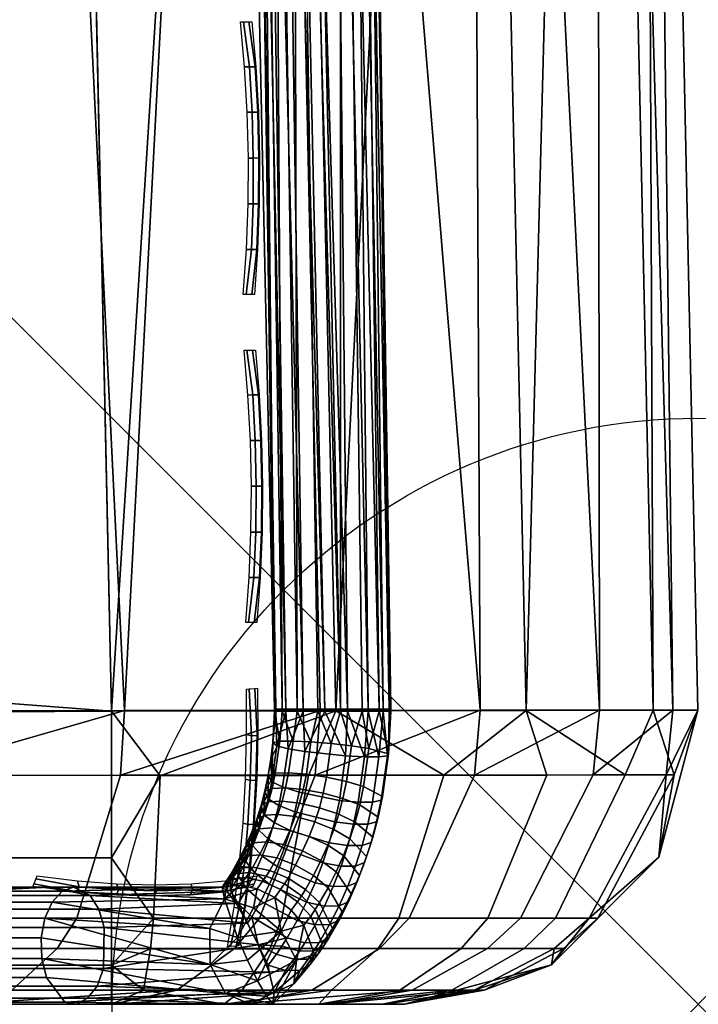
# Model space of a CAD drawing. Header units: inches. Extents: x 0 to 63.6, y -63.6 to 0.
# Tile 412 of 475: x 63.061 to 63.64, y -63.64 to -62.8. Entities that reach past the tile are written whole.
import ezdxf

# ---------------------------------------------------------------- set-up
doc = ezdxf.new("R2010")
doc.units = ezdxf.units.IN
doc.header["$LTSCALE"] = 0.03937
doc.header["$MEASUREMENT"] = 0
doc.header["$PDMODE"] = 35
doc.header["$PDSIZE"] = 1
for name, color, linetype in [('A-FURN-3-NODE', 7, 'Continuous'), ('A-FURN-3-ST', 151, 'Continuous'), ('A-FURN-3-ST-SEAM', 250, 'Continuous'), ('A-FURN-3-STITCH', 15, 'Continuous')]:
    doc.layers.add(name, color=color, linetype=linetype)

msp = doc.modelspace()

# ---------------------------------------------------------------- linework, layer by layer
at = {"layer": 'A-FURN-3-NODE'}
msp.add_point((63.63961, -63.63961), dxfattribs=at)

# ---------------------------------------------------------------- meshes
at = {"layer": 'A-FURN-3-ST'}
mesh = msp.add_polyface(dxfattribs=at)
corners = [(62.75371, -63.38942, 17.97884), (62.53911, -63.38961, 18), (62.75251, -63.44456, 17.97283), (62.53911, -63.51461, 17.96651), (62.73944, -63.56632, 17.9071), (62.53911, -63.60612, 17.875), (62.73351, -63.59219, 17.87731), (62.71996, -63.62746, 17.80916), (62.89385, -63.62744, 17.75641), (62.92045, -63.59214, 17.82063), (63.0541, -63.62743, 17.67071), (63.09273, -63.5921, 17.72852), (63.19466, -63.62742, 17.55554), (63.24385, -63.59207, 17.60473), (63.14016, -63.63961, 17.50104), (63.0113, -63.63961, 17.60665), (62.86438, -63.63961, 17.68526), (62.70494, -63.63961, 17.73365), (62.53911, -63.63961, 17.75), (63.14681, -63.44426, 17.80945), (63.15018, -63.38906, 17.81449), (62.95771, -63.44441, 17.91058), (62.96004, -63.38923, 17.91621), (62.93207, -63.56625, 17.84869), (63.10961, -63.56619, 17.75378), (63.13912, -63.60612, 5.125), (63.16649, -63.62746, 5.17418), (63.13912, -63.63961, 5.25), (63.17485, -63.56636, 5.0747), (63.13912, -63.51461, 5.03349), (63.18046, -63.44465, 5.00789), (63.13912, -63.38961, 5), (63.38912, -63.63961, 16.9), (63.37277, -63.63961, 17.06582), (63.32437, -63.63961, 17.22525), (63.24576, -63.63961, 17.37216), (63.26788, -56.77117, 5.5), (63.21359, -56.62535, 5.30866), (62.99122, -54.57838, 5.5), (62.92461, -54.38487, 5.30866), (63.10584, -56.63709, 5.14645), (62.81735, -54.40044, 5.14645), (62.4675, -54.45149, 5), (62.65684, -54.42385, 5.03806), (62.75439, -56.67566, 5), (62.94459, -56.65477, 5.03806), (62.96212, -58.90862, 5), (63.15294, -58.8945, 5.03806), (63.09041, -61.14754, 5), (63.31471, -58.88258, 5.14645), (63.26788, -56.77117, 16.9), (62.99122, -54.57838, 16.9), (62.63859, -52.39651, 5.5), (62.49079, -61.16896, 18), (62.77529, -61.15825, 17.96252), (62.64758, -58.93059, 17.96252), (63.0404, -61.1483, 17.85263), (62.91217, -58.91121, 17.85263), (63.26806, -61.13985, 17.67782), (63.13939, -58.89465, 17.67782), (63.31374, -58.88207, 17.45), (63.10486, -56.63665, 17.45), (62.93106, -56.65544, 17.67782), (62.70458, -56.68009, 17.85263), (62.44084, -56.70887, 17.96252), (63.21413, -56.62501, 17.1847), (62.92515, -54.38453, 17.1847), (62.81636, -54.40006, 17.45), (62.64334, -54.42504, 17.67782), (62.41788, -54.45774, 17.85263)]
mesh.append_faces([[corners[k] for k in face] for face in [(0, 1, 2), (2, 1, 3), (2, 3, 4), (4, 5, 6), (6, 5, 7), (6, 7, 8, 9), (9, 8, 10, 11), (11, 10, 12, 13), (14, 12, 15), (15, 12, 10), (15, 10, 16), (16, 10, 8), (16, 8, 17), (17, 8, 7), (17, 7, 18), (19, 20, 21), (21, 20, 22), (21, 22, 2), (2, 22, 0), (21, 2, 4, 23), (23, 4, 6, 9), (23, 9, 11, 24), (21, 23, 24, 19), (25, 26, 27), (28, 25, 29), (30, 29, 31), (18, 32, 33), (18, 33, 34), (34, 35, 18), (18, 35, 14), (18, 14, 15), (15, 16, 18), (18, 16, 17), (36, 37, 38), (38, 37, 39), (37, 40, 41, 39), (42, 43, 44), (44, 43, 45), (44, 45, 46), (46, 45, 47), (46, 47, 48), (49, 47, 45, 40), (40, 45, 43, 41), (50, 38, 51), (51, 38, 52), (53, 0, 54), (53, 54, 55), (55, 54, 56, 57), (57, 56, 58, 59), (0, 22, 54), (54, 22, 56), (22, 20, 56), (56, 20, 58), (60, 61, 62, 59), (59, 62, 63, 57), (57, 63, 64, 55), (50, 51, 65), (65, 51, 66), (65, 66, 67, 61), (61, 67, 68, 62), (62, 68, 69, 63)]])
mesh = msp.add_polyface(dxfattribs=at)
corners = [(41.08885, -63.63961, 17.75), (62.53911, -63.63961, 17.75), (41.08885, -63.60612, 17.875), (62.53911, -63.60612, 17.875), (41.08885, -63.51461, 17.96651), (62.53911, -63.51461, 17.96651), (41.08885, -63.38961, 18), (62.53911, -63.38961, 18), (62.73944, -63.56632, 17.9071), (62.71996, -63.62746, 17.80916), (40.89449, -63.59236, 17.8771), (40.90803, -63.6275, 17.80904), (40.92302, -63.63961, 17.73367), (40.76357, -63.63961, 17.68528), (40.88855, -63.56649, 17.90694), (40.87546, -63.44505, 17.97274), (40.87425, -63.38991, 17.97886), (40.48884, -63.38961, 5), (63.13912, -63.38961, 5), (40.48884, -63.51461, 5.03349), (63.13912, -63.51461, 5.03349), (40.48884, -63.60612, 5.125), (63.13912, -63.60612, 5.125), (40.48884, -63.63961, 5.25), (63.13912, -63.63961, 5.25), (40.75517, -61.6255, 17.96252), (41.03953, -61.61145, 18), (40.62981, -59.86344, 17.96252), (40.91329, -59.83709, 18), (62.49079, -61.16896, 18), (62.36364, -58.95142, 18), (40.71037, -58.06986, 18), (62.15783, -56.7398, 18), (40.43115, -56.31306, 18), (40.07616, -54.57, 18), (61.87361, -54.53688, 18), (39.64605, -52.84394, 18), (63.38912, -63.63961, 16.9), (40.61662, -63.63961, 17.60673), (40.23883, -63.63961, 16.9), (40.23883, -63.63961, 5.5), (63.38912, -63.63961, 5.5), (62.75371, -63.38942, 17.97884), (62.64758, -58.93059, 17.96252), (62.44084, -56.70887, 17.96252), (62.15534, -54.4959, 17.96252), (62.70458, -56.68009, 17.85263), (62.41788, -54.45774, 17.85263), (40.44009, -61.63762, 5), (63.09041, -61.14754, 5), (40.31556, -59.88938, 5), (62.96212, -58.90862, 5), (40.11549, -58.14817, 5), (62.75439, -56.67566, 5), (39.84026, -56.41725, 5), (39.49037, -54.69987, 5), (62.4675, -54.45149, 5), (39.06649, -52.99923, 5)]
mesh.append_faces([[corners[k] for k in face] for face in [(0, 1, 2), (2, 1, 3), (2, 3, 4), (4, 3, 5), (4, 5, 6), (6, 5, 7), (8, 5, 3), (1, 9, 3), (10, 11, 2), (2, 11, 0), (0, 11, 12), (12, 11, 13), (10, 2, 14), (14, 2, 4), (14, 4, 15), (15, 4, 6), (15, 6, 16), (17, 18, 19), (19, 18, 20), (19, 20, 21), (21, 20, 22), (21, 22, 23), (23, 22, 24), (25, 16, 26), (26, 16, 6), (27, 26, 28), (6, 7, 26), (26, 7, 29), (26, 29, 28), (28, 29, 30), (28, 30, 31), (31, 30, 32), (31, 32, 33), (33, 32, 34), (34, 32, 35), (34, 35, 36), (0, 37, 1), (12, 13, 0), (0, 13, 38), (0, 39, 37), (39, 40, 37), (37, 40, 41), (41, 40, 23), (41, 23, 24), (7, 42, 29), (43, 44, 30), (30, 44, 32), (32, 44, 45), (32, 45, 35), (46, 47, 45, 44), (30, 29, 43), (17, 48, 18), (18, 48, 49), (49, 48, 50), (49, 50, 51), (51, 50, 52), (51, 52, 53), (53, 52, 54), (53, 54, 55), (53, 55, 56), (56, 55, 57)]])
mesh = msp.add_polyface(dxfattribs=at)
corners = [(63.6121, -63.44392, 17.11342), (63.60595, -63.51404, 16.9), (63.63912, -63.38862, 16.9), (63.61796, -63.38864, 17.11459), (63.54979, -63.44396, 17.31861), (63.55532, -63.3887, 17.32091), (63.4486, -63.44404, 17.5077), (63.4536, -63.38879, 17.51104), (63.31267, -63.44414, 17.67355), (63.31694, -63.38891, 17.67781), (63.14681, -63.44426, 17.80945), (63.15018, -63.38906, 17.81449), (63.48798, -63.56606, 17.29301), (63.54649, -63.56604, 17.10037), (63.60595, -63.51404, 5.5), (63.63912, -63.38862, 5.5), (63.60103, -63.3887, 5.30867), (63.61897, -63.44392, 5.3826), (63.18046, -63.44465, 5.00789), (63.13912, -63.38961, 5), (63.33042, -63.38923, 5.03812), (63.49266, -63.38891, 5.14644), (63.42244, -63.44425, 5.0955), (63.30725, -63.44444, 5.03564), (63.57726, -63.44399, 5.27195), (63.51053, -63.4441, 5.17434), (63.59202, -61.17895, 5.5), (63.55202, -61.13002, 5.30866), (63.46823, -58.97225, 5.5), (63.42281, -58.87468, 5.30866), (63.26788, -56.77117, 5.5), (63.21359, -56.62535, 5.30866), (63.44371, -61.13406, 5.14645), (63.31471, -58.88258, 5.14645), (63.10584, -56.63709, 5.14645), (63.09041, -61.14754, 5), (63.15294, -58.8945, 5.03806), (63.28161, -61.14023, 5.03806), (63.59202, -61.17895, 16.9), (63.46823, -58.97225, 16.9), (63.26788, -56.77117, 16.9), (62.99122, -54.57838, 5.5), (63.13939, -58.89465, 17.67782), (63.26806, -61.13985, 17.67782), (63.44276, -61.13349, 17.45), (63.31374, -58.88207, 17.45), (63.55259, -61.12969, 17.1847), (63.42336, -58.87435, 17.1847), (63.21413, -56.62501, 17.1847), (63.10486, -56.63665, 17.45)]
mesh.append_faces([[corners[k] for k in face] for face in [(0, 1, 2), (0, 2, 3), (0, 3, 4), (4, 3, 5), (4, 5, 6), (6, 5, 7), (6, 7, 8), (8, 7, 9), (8, 9, 10), (10, 9, 11), (4, 12, 13, 0), (1, 14, 2), (2, 14, 15), (16, 15, 17), (17, 15, 14), (18, 19, 20), (21, 22, 20), (20, 22, 23), (20, 23, 18), (16, 24, 21), (21, 24, 25), (21, 25, 22), (24, 16, 17), (15, 16, 26), (26, 16, 27), (26, 27, 28), (28, 27, 29), (28, 29, 30), (30, 29, 31), (16, 21, 27), (27, 21, 32), (27, 32, 33, 29), (29, 33, 34, 31), (35, 36, 37), (35, 37, 19), (19, 37, 20), (20, 37, 32), (20, 32, 21), (33, 32, 37, 36), (2, 15, 38), (38, 15, 26), (38, 26, 28), (38, 28, 39), (39, 28, 30), (39, 30, 40), (40, 30, 41), (42, 43, 44, 45), (45, 44, 46, 47), (47, 46, 39), (39, 46, 38), (38, 46, 3), (38, 3, 2), (11, 9, 43), (43, 9, 7), (43, 7, 44), (44, 7, 5), (44, 5, 46), (46, 5, 3), (39, 40, 47), (47, 40, 48), (47, 48, 49, 45)]])
mesh = msp.add_polyface(dxfattribs=at)
corners = [(63.24385, -63.59207, 17.60473), (63.19466, -63.62742, 17.55554), (63.30986, -63.62742, 17.41499), (63.3677, -63.59204, 17.45364), (63.39561, -63.62741, 17.25476), (63.4599, -63.59202, 17.28138), (63.44842, -63.62741, 17.08087), (63.51668, -63.59201, 17.09444), (63.5144, -63.60595, 16.9), (63.38912, -63.63961, 16.9), (63.37277, -63.63961, 17.06582), (63.32437, -63.63961, 17.22525), (63.24576, -63.63961, 17.37216), (63.14016, -63.63961, 17.50104), (63.54649, -63.56604, 17.10037), (63.60595, -63.51404, 16.9), (63.6121, -63.44392, 17.11342), (63.10961, -63.56619, 17.75378), (63.09273, -63.5921, 17.72852), (63.26534, -63.56614, 17.62621), (63.39296, -63.5661, 17.47052), (63.48798, -63.56606, 17.29301), (63.14681, -63.44426, 17.80945), (63.31267, -63.44414, 17.67355), (63.4486, -63.44404, 17.5077), (63.54979, -63.44396, 17.31861), (63.38912, -63.63961, 5.5), (63.5144, -63.60595, 5.5), (63.60595, -63.51404, 5.5), (63.61897, -63.44392, 5.3826), (63.55399, -63.56605, 5.39849), (63.52448, -63.592, 5.40572), (63.45687, -63.62741, 5.42226), (63.42925, -63.62741, 5.34899), (63.49097, -63.59202, 5.31687), (63.38505, -63.62742, 5.28436), (63.43736, -63.59205, 5.2385), (63.32672, -63.62743, 5.23216), (63.36661, -63.59209, 5.17521), (63.25044, -63.62745, 5.19254), (63.27411, -63.59215, 5.12719), (63.16649, -63.62746, 5.17418), (63.17231, -63.59221, 5.10495), (63.13912, -63.60612, 5.125), (63.13912, -63.63961, 5.25), (63.23477, -63.63961, 5.26906), (63.37007, -63.63961, 5.40433), (63.31589, -63.63961, 5.32322), (63.17485, -63.56636, 5.0747), (63.13912, -63.51461, 5.03349), (63.18046, -63.44465, 5.00789), (63.30725, -63.44444, 5.03564), (63.28444, -63.56627, 5.09864), (63.42244, -63.44425, 5.0955), (63.51053, -63.4441, 5.17434), (63.4602, -63.56612, 5.21847), (63.38403, -63.56619, 5.15034), (63.57726, -63.44399, 5.27195), (63.51791, -63.56608, 5.30284)]
mesh.append_faces([[corners[k] for k in face] for face in [(0, 1, 2, 3), (3, 2, 4, 5), (5, 4, 6, 7), (7, 6, 8), (8, 6, 9), (9, 6, 10), (10, 6, 11), (11, 6, 4), (11, 4, 12), (12, 4, 2), (12, 2, 13), (13, 2, 1), (7, 8, 14), (14, 8, 15), (14, 15, 16), (17, 18, 0, 19), (19, 0, 3, 20), (20, 3, 5, 21), (21, 5, 7, 14), (22, 17, 19, 23), (23, 19, 20, 24), (24, 20, 21, 25), (9, 26, 8), (8, 26, 27), (8, 27, 15), (15, 27, 28), (29, 28, 30), (30, 28, 27), (30, 27, 31), (31, 27, 32), (31, 32, 33, 34), (34, 33, 35, 36), (36, 35, 37, 38), (38, 37, 39, 40), (40, 39, 41, 42), (42, 41, 43), (44, 41, 45), (45, 41, 39), (45, 39, 37), (27, 26, 32), (32, 26, 46), (32, 46, 33), (33, 46, 47), (33, 47, 35), (35, 47, 37), (47, 45, 37), (42, 43, 48), (48, 49, 50), (50, 51, 52, 48), (48, 52, 40, 42), (53, 54, 55, 56), (56, 55, 36, 38), (57, 29, 30, 58), (58, 30, 31, 34), (58, 34, 36, 55), (55, 54, 57, 58), (56, 38, 40, 52), (53, 56, 52, 51), (45, 47, 44), (44, 47, 46), (44, 46, 26)]])
at = {"layer": 'A-FURN-3-ST-SEAM'}
mesh = msp.add_polyface(dxfattribs=at)
corners = [(63.14345, -58.89394, 17.72713), (63.14402, -59.15577, 17.72077), (63.22889, -60.57745, 17.72077), (63.27212, -61.13926, 17.72713), (63.22932, -61.14079, 17.67058), (63.25825, -61.98892, 17.69016), (63.20572, -60.57848, 17.69016), (63.10074, -58.897, 17.67058), (63.12088, -59.15733, 17.69016), (63.1294, -59.15675, 17.70778), (63.21425, -60.5781, 17.70778), (63.26679, -61.98873, 17.70778), (63.15679, -58.89299, 17.62803), (63.2818, -60.57508, 17.636), (63.28548, -61.13878, 17.62803), (63.27401, -60.57543, 17.72342), (63.20606, -59.1516, 17.71123), (63.18908, -59.15274, 17.72342), (63.29102, -60.57467, 17.71123), (63.19686, -59.15222, 17.636), (63.21226, -59.15118, 17.65241), (63.29722, -60.5744, 17.65241), (63.12616, -59.15697, 17.65223), (63.21101, -60.57824, 17.65223), (63.26354, -61.9888, 17.65223), (63.24137, -60.57689, 17.62922), (63.15649, -59.15493, 17.62922), (63.13905, -59.1561, 17.63772), (63.22391, -60.57767, 17.63772), (63.27646, -61.98852, 17.63772), (63.2469, -63.51772, 17.63953), (63.25384, -63.5131, 17.6239), (63.24075, -63.52855, 17.63341), (63.24791, -63.52356, 17.61801), (63.23763, -63.5335, 17.63032), (63.24493, -63.52831, 17.61504), (63.23453, -63.53806, 17.62724), (63.24197, -63.53267, 17.6121), (63.23337, -63.53968, 17.62609), (63.23721, -63.53907, 17.60737), (63.24733, -63.53041, 17.66284), (63.24056, -63.54226, 17.65611), (63.23755, -63.54298, 17.65045), (63.23371, -63.53961, 17.63028), (63.23363, -63.53961, 17.62946), (63.25368, -63.53158, 17.59877), (63.24895, -63.53793, 17.59407), (63.10663, -63.53961, 17.73029)]
mesh.append_faces([[corners[k] for k in face] for face in [(0, 1, 2), (0, 2, 3), (4, 5, 6), (4, 6, 7), (7, 6, 8), (9, 8, 6, 10), (10, 6, 5, 11), (1, 9, 10, 2), (12, 13, 14), (15, 0, 3), (16, 17, 15, 18), (19, 20, 21, 13), (7, 22, 23), (7, 23, 4), (4, 23, 24), (14, 25, 12), (12, 25, 26), (27, 26, 25, 28), (22, 27, 28, 23), (23, 28, 29, 24), (30, 31, 32), (32, 33, 34), (34, 33, 35), (34, 35, 36), (36, 35, 37), (36, 37, 38), (38, 37, 39), (40, 30, 41), (41, 30, 32), (41, 32, 42), (42, 32, 34), (42, 34, 43), (43, 34, 36), (43, 36, 44), (44, 36, 38), (37, 45, 46, 39), (38, 47, 44), (47, 43, 44)]])
mesh = msp.add_polyface(dxfattribs=at)
corners = [(63.27212, -61.13926, 17.72713), (63.22889, -60.57745, 17.72077), (63.28144, -61.98841, 17.72077), (63.32096, -63.38773, 17.72713), (63.30245, -63.38773, 17.72077), (63.26679, -61.98873, 17.70778), (63.2878, -63.38773, 17.70778), (63.25825, -61.98892, 17.69016), (63.27814, -63.38773, 17.67058), (63.22932, -61.14079, 17.67058), (63.21425, -60.5781, 17.70778), (63.28548, -61.13878, 17.62803), (63.2818, -60.57508, 17.636), (63.33439, -61.98723, 17.636), (63.33434, -63.38773, 17.62803), (63.35278, -63.38773, 17.63436), (63.36741, -63.38773, 17.64726), (63.34982, -61.98689, 17.65241), (63.37598, -63.38773, 17.66478), (63.35634, -61.98674, 17.6723), (63.3772, -63.38773, 17.68425), (63.35414, -61.98679, 17.69313), (63.37088, -63.38773, 17.7027), (63.34361, -61.98703, 17.71123), (63.35798, -63.38773, 17.71733), (63.32659, -61.9874, 17.72342), (63.34047, -63.38773, 17.72591), (63.27401, -60.57543, 17.72342), (63.29102, -60.57467, 17.71123), (63.21658, -59.15089, 17.69313), (63.20606, -59.1516, 17.71123), (63.30154, -60.57421, 17.69313), (63.21877, -59.15075, 17.6723), (63.30374, -60.57411, 17.6723), (63.21226, -59.15118, 17.65241), (63.29722, -60.5744, 17.65241), (63.26354, -61.9888, 17.65223), (63.28455, -63.38773, 17.65223), (63.27646, -61.98852, 17.63772), (63.29747, -63.38773, 17.63772), (63.29393, -61.98813, 17.62922), (63.31494, -63.38773, 17.62922), (63.24137, -60.57689, 17.62922), (63.22391, -60.57767, 17.63772)]
mesh.append_faces([[corners[k] for k in face] for face in [(0, 1, 2), (0, 2, 3), (4, 2, 5), (6, 5, 7), (8, 7, 9), (1, 10, 5, 2), (11, 12, 13), (11, 13, 14), (14, 13, 15), (15, 13, 16), (16, 13, 17), (16, 17, 18), (18, 17, 19), (18, 19, 20), (20, 19, 21), (20, 21, 22), (22, 21, 23), (22, 23, 24), (24, 23, 25), (24, 25, 26), (26, 25, 0), (26, 0, 3), (27, 0, 25), (28, 27, 25, 23), (29, 30, 28, 31), (31, 28, 23, 21), (32, 29, 31, 33), (33, 31, 21, 19), (34, 32, 33, 35), (35, 33, 19, 17), (12, 35, 17, 13), (9, 36, 8), (37, 36, 38), (39, 38, 40), (39, 40, 41), (41, 40, 14), (14, 40, 11), (11, 40, 42), (43, 42, 40, 38)]])
mesh = msp.add_polyface(dxfattribs=at)
corners = [(63.32096, -63.38773, 17.72713), (63.28144, -61.98841, 17.72077), (63.30245, -63.38773, 17.72077), (63.26679, -61.98873, 17.70778), (63.2878, -63.38773, 17.70778), (63.25825, -61.98892, 17.69016), (63.27926, -63.38773, 17.69016), (63.27814, -63.38773, 17.67058), (63.26354, -61.9888, 17.65223), (63.28455, -63.38773, 17.65223), (63.27646, -61.98852, 17.63772), (63.29747, -63.38773, 17.63772), (63.27816, -63.38961, 17.67058), (63.28458, -63.38961, 17.65221), (63.2975, -63.38961, 17.63771), (63.31494, -63.38773, 17.62922), (63.31497, -63.38961, 17.62922), (63.33434, -63.38773, 17.62803), (63.33435, -63.38961, 17.62803), (63.32098, -63.38961, 17.72713), (63.30245, -63.38961, 17.72076), (63.2878, -63.38961, 17.70776), (63.27926, -63.38961, 17.69013), (63.3528, -63.38961, 17.63436), (63.35278, -63.38773, 17.63436), (63.36741, -63.38773, 17.64726), (63.37598, -63.38773, 17.66478), (63.376, -63.38961, 17.6648), (63.36743, -63.38961, 17.64727), (63.3772, -63.38773, 17.68425), (63.37721, -63.38961, 17.68427), (63.37088, -63.38773, 17.7027), (63.37088, -63.38961, 17.70272), (63.35798, -63.38773, 17.71733), (63.35797, -63.38961, 17.71735), (63.34047, -63.38773, 17.72591), (63.34045, -63.38961, 17.72592)]
mesh.append_faces([[corners[k] for k in face] for face in [(0, 1, 2), (2, 3, 4), (4, 5, 6), (6, 5, 7), (7, 8, 9), (9, 10, 11), (12, 7, 13), (13, 7, 9), (13, 9, 11), (13, 11, 14), (14, 11, 15), (14, 15, 16), (16, 15, 17), (16, 17, 18), (0, 2, 19), (19, 2, 20), (20, 2, 4), (20, 4, 21), (21, 4, 6), (21, 6, 22), (22, 6, 7), (22, 7, 12), (18, 17, 23), (23, 17, 24), (23, 24, 25), (26, 27, 25), (25, 27, 28), (25, 28, 23), (26, 29, 27), (27, 29, 30), (30, 29, 31), (30, 31, 32), (32, 31, 33), (32, 33, 34), (34, 33, 35), (34, 35, 36), (36, 35, 0), (36, 0, 19)]])
mesh = msp.add_polyface(dxfattribs=at)
corners = [(63.2975, -63.38961, 17.63771), (63.29399, -63.41507, 17.63881), (63.28458, -63.38961, 17.65221), (63.28259, -63.41528, 17.65245), (63.27816, -63.38961, 17.67058), (63.2767, -63.41632, 17.66913), (63.27499, -63.43048, 17.66743), (63.27874, -63.44255, 17.64863), (63.27273, -63.44449, 17.66518), (63.26998, -63.45782, 17.66245), (63.2761, -63.45541, 17.64601), (63.26682, -63.46995, 17.65931), (63.27308, -63.46703, 17.64301), (63.26297, -63.48168, 17.65549), (63.2958, -63.4795, 17.61627), (63.28089, -63.47756, 17.6258), (63.28456, -63.46644, 17.62944), (63.29955, -63.46809, 17.61999), (63.28754, -63.45493, 17.63241), (63.30262, -63.45629, 17.62304), (63.29016, -63.44216, 17.63501), (63.3053, -63.44325, 17.6257), (63.3092, -63.41566, 17.62957), (63.304, -63.42395, 17.7204), (63.30245, -63.38961, 17.72076), (63.28963, -63.42156, 17.7102), (63.2878, -63.38961, 17.70776), (63.28002, -63.41918, 17.69531), (63.27926, -63.38961, 17.69013), (63.2757, -63.44981, 17.69102), (63.27265, -63.46441, 17.68799), (63.2691, -63.47796, 17.68447), (63.27785, -63.48463, 17.6985), (63.28173, -63.46991, 17.70235), (63.28502, -63.45423, 17.70562), (63.29556, -63.47542, 17.71202), (63.2991, -63.45868, 17.71553), (63.26939, -63.47825, 17.63934)]
mesh.append_faces([[corners[k] for k in face] for face in [(0, 1, 2), (2, 1, 3), (2, 3, 4), (4, 3, 5), (5, 3, 6), (6, 3, 7), (6, 7, 8), (8, 7, 9), (9, 7, 10), (9, 10, 11), (11, 10, 12), (11, 12, 13), (14, 15, 16, 17), (17, 16, 18, 19), (19, 18, 20, 21), (21, 20, 1, 22), (23, 24, 25), (25, 24, 26), (25, 26, 27), (27, 26, 28), (27, 28, 5), (5, 28, 4), (5, 6, 29), (29, 6, 8), (29, 8, 30), (30, 8, 9), (30, 9, 31), (31, 9, 11), (31, 32, 33, 30), (30, 33, 34, 29), (29, 34, 25, 27), (33, 35, 36, 34), (34, 36, 23, 25), (27, 5, 29), (7, 3, 1, 20), (7, 20, 18, 10), (10, 18, 16, 12), (12, 16, 15, 37)]])
mesh = msp.add_polyface(dxfattribs=at)
corners = [(63.30245, -63.38961, 17.72076), (63.304, -63.42395, 17.7204), (63.32098, -63.38961, 17.72713), (63.33878, -63.42768, 17.7239), (63.34045, -63.38961, 17.72592), (63.35487, -63.42852, 17.71638), (63.35797, -63.38961, 17.71735), (63.3672, -63.42847, 17.7035), (63.37088, -63.38961, 17.70272), (63.37444, -63.4276, 17.68721), (63.37721, -63.38961, 17.68427), (63.3754, -63.42598, 17.6695), (63.376, -63.38961, 17.6648), (63.36743, -63.38961, 17.64727), (63.3587, -63.4214, 17.63899), (63.3528, -63.38961, 17.63436), (63.34381, -63.41903, 17.62955), (63.33435, -63.38961, 17.62803), (63.32652, -63.41701, 17.62613), (63.31497, -63.38961, 17.62922), (63.3092, -63.41566, 17.62957), (63.2975, -63.38961, 17.63771), (63.29399, -63.41507, 17.63881), (63.29556, -63.47542, 17.71202), (63.32951, -63.48403, 17.71469), (63.33343, -63.46562, 17.71859), (63.2991, -63.45868, 17.71553), (63.34941, -63.46718, 17.71096), (63.36175, -63.4671, 17.69808), (63.3691, -63.46548, 17.6819), (63.37025, -63.46246, 17.66439), (63.36518, -63.48385, 17.67801), (63.36651, -63.48011, 17.66067), (63.35411, -63.45393, 17.63443), (63.35084, -63.46953, 17.63118), (63.33951, -63.44953, 17.62528), (63.33648, -63.46407, 17.62227), (63.34698, -63.48418, 17.62735), (63.33295, -63.47755, 17.61876), (63.3053, -63.44325, 17.6257), (63.32246, -63.44577, 17.6221), (63.31964, -63.45941, 17.61929), (63.31638, -63.47189, 17.61606), (63.30262, -63.45629, 17.62304), (63.29955, -63.46809, 17.61999)]
mesh.append_faces([[corners[k] for k in face] for face in [(0, 1, 2), (2, 1, 3), (2, 3, 4), (4, 3, 5), (4, 5, 6), (6, 5, 7), (6, 7, 8), (8, 7, 9), (8, 9, 10), (10, 9, 11), (10, 11, 12), (12, 11, 13), (13, 11, 14), (13, 14, 15), (15, 14, 16), (15, 16, 17), (17, 16, 18), (17, 18, 19), (19, 18, 20), (19, 20, 21), (21, 20, 22), (23, 24, 25, 26), (26, 25, 3, 1), (5, 3, 25, 27), (7, 5, 27, 28), (9, 7, 28, 29), (11, 9, 29, 30), (30, 29, 31, 32), (14, 11, 30, 33), (33, 30, 32, 34), (16, 14, 33, 35), (35, 33, 34, 36), (36, 34, 37, 38), (39, 20, 18, 40), (40, 18, 16, 35), (40, 35, 36, 41), (41, 36, 38, 42), (39, 40, 41, 43), (43, 41, 42, 44)]])
mesh = msp.add_polyface(dxfattribs=at)
corners = [(63.26297, -63.48168, 17.65549), (63.27308, -63.46703, 17.64301), (63.26939, -63.47825, 17.63934), (63.25822, -63.49384, 17.65078), (63.2648, -63.48998, 17.63479), (63.2528, -63.50601, 17.64539), (63.25955, -63.50175, 17.62957), (63.2469, -63.51772, 17.63953), (63.25384, -63.5131, 17.6239), (63.24075, -63.52855, 17.63341), (63.24791, -63.52356, 17.61801), (63.26318, -63.54112, 17.58386), (63.24895, -63.53793, 17.59407), (63.25368, -63.53158, 17.59877), (63.26801, -63.53462, 17.58866), (63.25661, -63.52726, 17.60168), (63.27102, -63.53019, 17.59165), (63.25957, -63.52255, 17.60462), (63.27405, -63.52537, 17.59466), (63.26545, -63.51217, 17.61046), (63.28007, -63.51478, 17.60064), (63.27112, -63.50089, 17.61609), (63.28584, -63.5033, 17.60637), (63.27634, -63.4892, 17.62128), (63.29116, -63.49138, 17.61165), (63.2691, -63.47796, 17.68447), (63.26682, -63.46995, 17.65931), (63.26482, -63.49108, 17.68021), (63.25964, -63.50445, 17.67507), (63.25376, -63.51768, 17.66922), (63.24733, -63.53041, 17.66284), (63.25454, -63.54097, 17.67534), (63.2614, -63.5274, 17.68216), (63.26767, -63.51327, 17.68839), (63.27321, -63.49891, 17.69389), (63.27785, -63.48463, 17.6985), (63.2665, -63.55157, 17.68315), (63.2738, -63.53715, 17.6904), (63.28046, -63.52213, 17.69701), (63.28635, -63.50677, 17.70287), (63.29136, -63.49133, 17.70784), (63.28651, -63.53695, 17.58639), (63.28332, -63.54164, 17.58322), (63.28971, -63.53187, 17.58957), (63.28089, -63.47756, 17.6258), (63.24493, -63.52831, 17.61504), (63.24197, -63.53267, 17.6121)]
mesh.append_faces([[corners[k] for k in face] for face in [(0, 1, 2), (0, 2, 3), (3, 2, 4), (3, 4, 5), (5, 4, 6), (5, 6, 7), (7, 6, 8), (9, 8, 10), (11, 12, 13, 14), (14, 13, 15, 16), (16, 15, 17, 18), (18, 17, 19, 20), (20, 19, 21, 22), (22, 21, 23, 24), (25, 26, 27), (27, 26, 0), (27, 0, 28), (28, 0, 3), (28, 3, 29), (29, 3, 5), (29, 5, 30), (30, 5, 7), (30, 31, 32, 29), (29, 32, 33, 28), (28, 33, 34, 27), (27, 34, 35, 25), (31, 36, 37, 32), (32, 37, 38, 33), (33, 38, 39, 34), (34, 39, 40, 35), (41, 42, 14, 16), (18, 43, 41, 16), (2, 44, 23, 4), (4, 23, 21, 6), (6, 21, 19, 8), (8, 19, 17, 10), (10, 17, 15, 45), (45, 15, 13, 46)]])
mesh = msp.add_polyface(dxfattribs=at)
corners = [(63.29116, -63.49138, 17.61165), (63.27634, -63.4892, 17.62128), (63.28089, -63.47756, 17.6258), (63.2958, -63.4795, 17.61627), (63.27785, -63.48463, 17.6985), (63.29136, -63.49133, 17.70784), (63.29556, -63.47542, 17.71202), (63.28173, -63.46991, 17.70235), (63.2738, -63.53715, 17.6904), (63.3055, -63.55239, 17.69084), (63.31276, -63.53596, 17.69805), (63.28046, -63.52213, 17.69701), (63.31922, -63.51904, 17.70447), (63.28635, -63.50677, 17.70287), (63.32479, -63.50178, 17.71), (63.32951, -63.48403, 17.71469), (63.34941, -63.46718, 17.71096), (63.33343, -63.46562, 17.71859), (63.3454, -63.48597, 17.70698), (63.34057, -63.50414, 17.70218), (63.33487, -63.5218, 17.69652), (63.32828, -63.53908, 17.68997), (63.36175, -63.4671, 17.69808), (63.35775, -63.48586, 17.6941), (63.35292, -63.50401, 17.68931), (63.34723, -63.52165, 17.68366), (63.34065, -63.53891, 17.67712), (63.3691, -63.46548, 17.6819), (63.36518, -63.48385, 17.67801), (63.36048, -63.50157, 17.67333), (63.35492, -63.51878, 17.66781), (63.34847, -63.53568, 17.6614), (63.36651, -63.48011, 17.66067), (63.36202, -63.49702, 17.65621), (63.35671, -63.51345, 17.65093), (63.3505, -63.52966, 17.64477), (63.35084, -63.46953, 17.63118), (63.34698, -63.48418, 17.62735), (63.34236, -63.49838, 17.62276), (63.33685, -63.51267, 17.61729), (63.34352, -63.54545, 17.63783), (63.33061, -63.52673, 17.61108), (63.33295, -63.47755, 17.61876), (63.32868, -63.49059, 17.61453), (63.32353, -63.50389, 17.60941), (63.31767, -63.51707, 17.60358), (63.32378, -63.54025, 17.6043), (63.31128, -63.52975, 17.59723), (63.31638, -63.47189, 17.61606), (63.31242, -63.48396, 17.61213), (63.30758, -63.49641, 17.60731), (63.30204, -63.50883, 17.60182), (63.29602, -63.52079, 17.59583), (63.30453, -63.54155, 17.59053), (63.28971, -63.53187, 17.58957), (63.29955, -63.46809, 17.61999), (63.28584, -63.5033, 17.60637), (63.28007, -63.51478, 17.60064), (63.27405, -63.52537, 17.59466)]
mesh.append_faces([[corners[k] for k in face] for face in [(0, 1, 2, 3), (4, 5, 6, 7), (8, 9, 10, 11), (11, 10, 12, 13), (13, 12, 14, 5), (5, 14, 15, 6), (16, 17, 15, 18), (18, 15, 14, 19), (19, 14, 12, 20), (20, 12, 10, 21), (22, 16, 18, 23), (23, 18, 19, 24), (24, 19, 20, 25), (25, 20, 21, 26), (27, 22, 23, 28), (28, 23, 24, 29), (29, 24, 25, 30), (30, 25, 26, 31), (32, 28, 29, 33), (33, 29, 30, 34), (34, 30, 31, 35), (36, 32, 33, 37), (37, 33, 34, 38), (38, 34, 35, 39), (39, 35, 40, 41), (42, 37, 38, 43), (43, 38, 39, 44), (44, 39, 41, 45), (45, 41, 46, 47), (48, 42, 43, 49), (49, 43, 44, 50), (50, 44, 45, 51), (51, 45, 47, 52), (52, 47, 53, 54), (55, 48, 49, 3), (3, 49, 50, 0), (0, 50, 51, 56), (56, 51, 52, 57), (57, 52, 54, 58)]])
mesh = msp.add_polyface(dxfattribs=at)
corners = [(63.23337, -63.53968, 17.62609), (63.23721, -63.53907, 17.60737), (63.23551, -63.54961, 17.58589), (63.24895, -63.53793, 17.59407), (63.23755, -63.54298, 17.65045), (63.2453, -63.5537, 17.66603), (63.24056, -63.54226, 17.65611), (63.24725, -63.55367, 17.6681), (63.25454, -63.54097, 17.67534), (63.24733, -63.53041, 17.66284), (63.26029, -63.5573, 17.56912), (63.24665, -63.58254, 17.54717), (63.22293, -63.57488, 17.57332), (63.22326, -63.60578, 17.57365), (63.25505, -63.60202, 17.54028), (63.2637, -63.61961, 17.54356), (63.23637, -63.6305, 17.58676), (63.09696, -63.54306, 17.71587), (63.10663, -63.53961, 17.73029), (63.08854, -63.55243, 17.70332), (63.08227, -63.56622, 17.69398), (63.07904, -63.58293, 17.68916), (63.10915, -63.63935, 17.73405), (63.09929, -63.63775, 17.71935), (63.25726, -63.6396, 17.60764), (63.08369, -63.61677, 17.6961), (63.07961, -63.60061, 17.69001), (63.11871, -63.63449, 17.7483), (63.27793, -63.62961, 17.62832), (63.2779, -63.6294, 17.62874), (63.12678, -63.62409, 17.76033), (63.27355, -63.61222, 17.65305), (63.13217, -63.60918, 17.76837), (63.26431, -63.58877, 17.66921), (63.1329, -63.57412, 17.76945), (63.25521, -63.57044, 17.67241), (63.12836, -63.55836, 17.76268), (63.12086, -63.54667, 17.7515), (63.23371, -63.53961, 17.63028)]
mesh.append_faces([[corners[k] for k in face] for face in [(0, 1, 2), (2, 1, 3), (4, 5, 6), (6, 5, 7), (6, 7, 8, 9), (2, 10, 11), (2, 11, 12), (12, 11, 13), (13, 11, 14), (13, 14, 15), (13, 15, 16), (2, 17, 0), (0, 17, 18), (17, 2, 19), (19, 2, 12), (19, 12, 20), (20, 12, 13), (20, 13, 21), (22, 23, 24), (24, 23, 16), (16, 23, 25), (16, 25, 26), (13, 16, 26), (22, 24, 27), (27, 24, 28), (27, 28, 29), (27, 29, 30), (30, 29, 31), (30, 31, 32), (32, 31, 33), (32, 33, 34), (34, 33, 35), (34, 35, 36), (36, 35, 5), (36, 5, 37), (37, 5, 4), (37, 4, 18), (18, 4, 38)]])
mesh = msp.add_polyface(dxfattribs=at)
corners = [(63.23551, -63.54961, 17.58589), (63.24895, -63.53793, 17.59407), (63.26318, -63.54112, 17.58386), (63.2453, -63.5537, 17.66603), (63.25521, -63.57044, 17.67241), (63.24725, -63.55367, 17.6681), (63.25869, -63.56513, 17.67539), (63.2665, -63.55157, 17.68315), (63.25454, -63.54097, 17.67534), (63.26431, -63.58877, 17.66921), (63.28889, -63.58302, 17.67434), (63.29751, -63.56813, 17.6829), (63.3055, -63.55239, 17.69084), (63.2738, -63.53715, 17.6904), (63.32328, -63.58162, 17.61772), (63.31886, -63.58808, 17.61333), (63.30898, -63.56435, 17.5896), (63.31277, -63.55879, 17.59337), (63.29761, -63.55209, 17.58366), (63.30108, -63.547, 17.5871), (63.28332, -63.54164, 17.58322), (63.28651, -63.53695, 17.58639), (63.30315, -63.57219, 17.58381), (63.28372, -63.57733, 17.56686), (63.29219, -63.55938, 17.57828), (63.27825, -63.54845, 17.57818), (63.26029, -63.5573, 17.56912), (63.26801, -63.53462, 17.58866), (63.32828, -63.53908, 17.68997), (63.31276, -63.53596, 17.69805), (63.32089, -63.55582, 17.68262), (63.31275, -63.57186, 17.67454), (63.30394, -63.58704, 17.66579), (63.34065, -63.53891, 17.67712), (63.33326, -63.55563, 17.66978), (63.32513, -63.57166, 17.6617), (63.31633, -63.58683, 17.65296), (63.34847, -63.53568, 17.6614), (63.34122, -63.55207, 17.6542), (63.33325, -63.56779, 17.64628), (63.32464, -63.58265, 17.63773), (63.3505, -63.52966, 17.64477), (63.34352, -63.54545, 17.63783), (63.33584, -63.56059, 17.63021), (63.32759, -63.57487, 17.62201), (63.33061, -63.52673, 17.61108), (63.32378, -63.54025, 17.6043), (63.31652, -63.5529, 17.59709), (63.31128, -63.52975, 17.59723), (63.30453, -63.54155, 17.59053), (63.28971, -63.53187, 17.58957), (63.24665, -63.58254, 17.54717)]
mesh.append_faces([[corners[k] for k in face] for face in [(0, 1, 2), (3, 4, 5), (5, 4, 6), (5, 6, 7, 8), (4, 9, 6), (6, 9, 10), (6, 10, 11, 7), (7, 11, 12, 13), (14, 15, 16, 17), (17, 16, 18, 19), (19, 18, 20, 21), (22, 23, 24), (24, 23, 25), (24, 25, 20, 18), (23, 26, 25), (25, 26, 2), (25, 2, 27, 20), (26, 0, 2), (28, 29, 12, 30), (30, 12, 11, 31), (31, 11, 10, 32), (33, 28, 30, 34), (34, 30, 31, 35), (35, 31, 32, 36), (37, 33, 34, 38), (38, 34, 35, 39), (39, 35, 36, 40), (41, 37, 38, 42), (42, 38, 39, 43), (43, 39, 40, 44), (45, 42, 43, 46), (46, 43, 44, 47), (47, 44, 14, 17), (48, 46, 47, 49), (49, 47, 17, 19), (50, 49, 19, 21), (18, 16, 22, 24), (51, 26, 23)]])
mesh = msp.add_polyface(dxfattribs=at)
corners = [(63.07904, -63.58293, 17.68916), (63.22326, -63.60578, 17.57365), (63.07961, -63.60061, 17.69001), (62.91373, -63.60061, 17.77906), (62.91334, -63.58293, 17.77811), (62.73347, -63.60061, 17.83337), (62.73327, -63.58293, 17.83236), (62.74372, -63.63935, 17.8854), (62.7403, -63.63775, 17.86802), (62.92725, -63.63775, 17.8117), (62.93403, -63.63935, 17.82806), (63.09929, -63.63775, 17.71935), (63.10915, -63.63935, 17.73405), (63.08369, -63.61677, 17.6961), (62.91653, -63.61677, 17.78583), (62.73489, -63.61677, 17.84056), (62.9323, -63.53961, 17.82388), (62.94207, -63.54667, 17.84747), (63.08594, -63.53961, 17.74387), (63.12086, -63.54667, 17.7515), (63.10663, -63.53961, 17.73029), (62.74285, -63.53961, 17.88096), (62.74778, -63.54667, 17.90601), (62.91686, -63.53961, 17.83012), (62.75038, -63.55836, 17.91922), (62.94722, -63.55836, 17.85991), (63.12836, -63.55836, 17.76268), (62.75196, -63.57412, 17.92722), (62.95034, -63.57412, 17.86745), (63.1329, -63.57412, 17.76945), (62.74704, -63.63449, 17.90224), (62.9406, -63.63449, 17.84392), (63.11871, -63.63449, 17.7483), (62.73657, -63.55243, 17.8491), (62.73949, -63.54306, 17.86392), (62.92565, -63.54306, 17.80783), (62.91987, -63.55243, 17.79387), (63.09696, -63.54306, 17.71587), (63.08854, -63.55243, 17.70332), (63.13217, -63.60918, 17.76837), (62.94984, -63.60918, 17.86624), (62.75171, -63.60918, 17.92594), (63.12678, -63.62409, 17.76033), (62.94614, -63.62409, 17.8573), (63.08227, -63.56622, 17.69398), (62.91556, -63.56622, 17.78347), (62.74984, -63.62409, 17.91645), (62.73439, -63.56622, 17.83805)]
mesh.append_faces([[corners[k] for k in face] for face in [(0, 1, 2), (0, 2, 3, 4), (4, 3, 5, 6), (7, 8, 9, 10), (10, 9, 11, 12), (2, 13, 14, 3), (3, 14, 15, 5), (16, 17, 18), (18, 17, 19), (18, 19, 20), (21, 22, 23), (23, 22, 17), (23, 17, 16), (22, 24, 25, 17), (17, 25, 26, 19), (24, 27, 28, 25), (25, 28, 29, 26), (30, 7, 10, 31), (31, 10, 12, 32), (33, 34, 35, 36), (36, 35, 37, 38), (34, 23, 35), (35, 23, 16), (35, 16, 18), (35, 18, 37), (37, 18, 20), (39, 29, 28, 40), (40, 28, 27, 41), (31, 32, 42, 43), (43, 42, 39, 40), (14, 13, 11, 9), (36, 38, 44, 45), (45, 44, 0, 4), (43, 40, 41, 46), (31, 43, 46, 30), (14, 9, 8, 15), (45, 4, 6, 47), (36, 45, 47, 33)]])
mesh = msp.add_polyface(dxfattribs=at)
corners = [(63.27355, -63.61222, 17.65305), (63.27279, -63.60619, 17.65835), (63.26431, -63.58877, 17.66921), (63.27971, -63.59688, 17.66522), (63.28436, -63.59009, 17.66984), (63.29455, -63.60123, 17.65646), (63.29931, -63.59427, 17.66119), (63.30695, -63.60099, 17.64364), (63.31171, -63.59405, 17.64837), (63.31549, -63.59648, 17.62864), (63.32013, -63.5897, 17.63325), (63.31886, -63.58808, 17.61333), (63.32328, -63.58162, 17.61772), (63.28748, -63.61074, 17.64944), (63.2779, -63.6294, 17.62874), (63.29989, -63.61049, 17.63663), (63.27793, -63.62961, 17.62832), (63.29462, -63.62202, 17.60344), (63.29683, -63.60205, 17.57997), (63.31223, -63.597, 17.60675), (63.30858, -63.60577, 17.62178), (63.30315, -63.57219, 17.58381), (63.28372, -63.57733, 17.56686), (63.28889, -63.58302, 17.67434), (63.30394, -63.58704, 17.66579), (63.31633, -63.58683, 17.65296), (63.32464, -63.58265, 17.63773), (63.32759, -63.57487, 17.62201), (63.30898, -63.56435, 17.5896), (63.27665, -63.63911, 17.57717), (63.27128, -63.63263, 17.55652), (63.2637, -63.61961, 17.54356), (63.25505, -63.60202, 17.54028), (63.24665, -63.58254, 17.54717), (63.23637, -63.6305, 17.58676), (63.25726, -63.6396, 17.60764)]
mesh.append_faces([[corners[k] for k in face] for face in [(0, 1, 2), (2, 1, 3), (2, 3, 4), (4, 3, 5, 6), (6, 5, 7, 8), (8, 7, 9, 10), (10, 9, 11, 12), (1, 0, 13), (13, 0, 14), (13, 14, 15), (15, 14, 16), (15, 16, 17), (18, 19, 17), (17, 19, 20), (17, 20, 15), (15, 20, 9, 7), (19, 18, 21), (21, 18, 22), (23, 2, 4), (24, 23, 4, 6), (25, 24, 6, 8), (26, 25, 8, 10), (27, 26, 10, 12), (28, 11, 19, 21), (11, 9, 20, 19), (7, 5, 13, 15), (5, 3, 1, 13), (16, 29, 17), (17, 29, 18), (18, 29, 30), (18, 30, 31), (18, 31, 22), (22, 31, 32), (22, 32, 33), (34, 31, 30), (34, 30, 29), (16, 35, 29), (29, 35, 34)]])
at = {"layer": 'A-FURN-3-STITCH'}
mesh = msp.add_polyface(dxfattribs=at)
corners = [(63.24821, -62.75418, 17.72517), (63.25069, -62.71575, 17.73195), (63.25488, -62.71567, 17.73505), (63.25059, -62.75415, 17.7241), (63.25965, -62.71561, 17.73297), (63.25537, -62.75409, 17.72203), (63.26024, -62.71563, 17.7278), (63.25776, -62.75406, 17.72101), (63.25196, -62.67687, 17.73596), (63.25614, -62.6768, 17.73906), (63.26092, -62.67674, 17.73698), (63.26151, -62.67676, 17.73181), (63.252, -62.63779, 17.73716), (63.25619, -62.63771, 17.74026), (63.26096, -62.63765, 17.73818), (63.26155, -62.63767, 17.73301), (63.25082, -62.59874, 17.73555), (63.255, -62.59866, 17.73864), (63.25978, -62.5986, 17.73657), (63.26037, -62.59862, 17.73139), (63.24842, -62.55996, 17.73113), (63.2526, -62.55989, 17.73423), (63.25738, -62.55983, 17.73215), (63.25797, -62.55985, 17.72698), (63.24482, -62.5217, 17.72394), (63.24723, -62.52167, 17.72294), (63.252, -62.52161, 17.72087), (63.25437, -62.52158, 17.71978), (63.25899, -62.87862, 17.73864), (63.25676, -62.83984, 17.73423), (63.26154, -62.8398, 17.73215), (63.26377, -62.87859, 17.73657), (63.26213, -62.83982, 17.72698), (63.26436, -62.87861, 17.73139), (63.25258, -62.8399, 17.73113), (63.24915, -62.80162, 17.72394), (63.25155, -62.8016, 17.72294), (63.25633, -62.80156, 17.72087), (63.2587, -62.80154, 17.71978), (63.2379, -62.19437, 17.72517), (63.24004, -62.15592, 17.73195), (63.24422, -62.15581, 17.73505), (63.24027, -62.19432, 17.7241), (63.249, -62.15571, 17.73297), (63.24505, -62.19422, 17.72203), (63.24959, -62.15572, 17.7278), (63.24745, -62.19417, 17.72101), (63.24096, -62.11704, 17.73596), (63.24514, -62.11693, 17.73906), (63.24992, -62.11682, 17.73698), (63.25051, -62.11684, 17.73181), (63.24065, -62.07796, 17.73716), (63.24484, -62.07784, 17.74026), (63.24961, -62.07774, 17.73818), (63.2502, -62.07776, 17.73301), (63.24368, -62.47426, 17.72517), (63.24599, -62.43582, 17.73195), (63.25017, -62.43573, 17.73505), (63.24605, -62.47422, 17.7241), (63.25495, -62.43565, 17.73297), (63.25083, -62.47414, 17.72203), (63.25554, -62.43567, 17.7278), (63.25323, -62.4741, 17.72101), (63.24708, -62.39694, 17.73596), (63.25126, -62.39685, 17.73906), (63.25604, -62.39677, 17.73698), (63.25663, -62.39678, 17.73181), (63.24695, -62.35786, 17.73716), (63.25113, -62.35777, 17.74026), (63.25591, -62.35769, 17.73818), (63.2565, -62.3577, 17.73301), (63.24559, -62.31882, 17.73555), (63.24978, -62.31872, 17.73864), (63.25455, -62.31864, 17.73657), (63.25514, -62.31866, 17.73139), (63.24302, -62.28005, 17.73113), (63.24721, -62.27995, 17.73423), (63.25198, -62.27987, 17.73215), (63.25257, -62.27989, 17.72698), (63.23925, -62.2418, 17.72394), (63.24166, -62.24176, 17.72294), (63.24643, -62.24168, 17.72087), (63.2488, -62.24164, 17.71978)]
mesh.append_faces([[corners[k] for k in face] for face in [(0, 1, 2, 3), (3, 2, 4, 5), (5, 4, 6, 7), (1, 8, 9, 2), (2, 9, 10, 4), (4, 10, 11, 6), (8, 12, 13, 9), (9, 13, 14, 10), (10, 14, 15, 11), (12, 16, 17, 13), (13, 17, 18, 14), (14, 18, 19, 15), (16, 20, 21, 17), (17, 21, 22, 18), (18, 22, 23, 19), (20, 24, 25, 21), (21, 25, 26, 22), (22, 26, 27, 23), (28, 29, 30, 31), (31, 30, 32, 33), (34, 35, 36, 29), (29, 36, 37, 30), (30, 37, 38, 32), (39, 40, 41, 42), (42, 41, 43, 44), (44, 43, 45, 46), (40, 47, 48, 41), (41, 48, 49, 43), (43, 49, 50, 45), (47, 51, 52, 48), (48, 52, 53, 49), (49, 53, 54, 50), (55, 56, 57, 58), (58, 57, 59, 60), (60, 59, 61, 62), (56, 63, 64, 57), (57, 64, 65, 59), (59, 65, 66, 61), (63, 67, 68, 64), (64, 68, 69, 65), (65, 69, 70, 66), (67, 71, 72, 68), (68, 72, 73, 69), (69, 73, 74, 70), (71, 75, 76, 72), (72, 76, 77, 73), (73, 77, 78, 74), (75, 79, 80, 76), (76, 80, 81, 77), (77, 81, 82, 78)]])
mesh = msp.add_polyface(dxfattribs=at)
corners = [(63.23809, -63.59049, 17.66186), (63.2436, -63.55667, 17.6807), (63.2477, -63.55795, 17.68363), (63.24048, -63.59032, 17.66085), (63.25251, -63.55764, 17.68167), (63.2453, -63.59001, 17.65888), (63.25322, -63.55604, 17.67676), (63.24771, -63.58986, 17.65792), (63.248, -63.52142, 17.69705), (63.2521, -63.52271, 17.69999), (63.25691, -63.5224, 17.69802), (63.25762, -63.5208, 17.69312), (63.25126, -63.48498, 17.71083), (63.25536, -63.48626, 17.71377), (63.26017, -63.48595, 17.7118), (63.26088, -63.48435, 17.70689), (63.25337, -63.44754, 17.72193), (63.25747, -63.44883, 17.72487), (63.26229, -63.44852, 17.7229), (63.263, -63.44692, 17.718), (63.25432, -63.40936, 17.7303), (63.25842, -63.41065, 17.73324), (63.26323, -63.41034, 17.73128), (63.26394, -63.40874, 17.72637), (63.25409, -63.37066, 17.73589), (63.25651, -63.37052, 17.73495), (63.26132, -63.37021, 17.73298), (63.26371, -63.37004, 17.73195), (63.25357, -63.31405, 17.72517), (63.25639, -63.27564, 17.73195), (63.26058, -63.2756, 17.73505), (63.25595, -63.31404, 17.7241), (63.26536, -63.27559, 17.73297), (63.26073, -63.31402, 17.72203), (63.26594, -63.27561, 17.7278), (63.26312, -63.31402, 17.72101), (63.258, -63.23678, 17.73596), (63.26219, -63.23674, 17.73906), (63.26696, -63.23673, 17.73698), (63.26755, -63.23675, 17.73181), (63.25839, -63.1977, 17.73716), (63.26258, -63.19766, 17.74026), (63.26735, -63.19764, 17.73818), (63.26794, -63.19767, 17.73301), (63.25755, -63.15864, 17.73555), (63.26174, -63.1586, 17.73864), (63.26651, -63.15859, 17.73657), (63.2671, -63.15861, 17.73139), (63.2555, -63.11985, 17.73113), (63.25968, -63.1198, 17.73423), (63.26446, -63.11979, 17.73215), (63.26505, -63.11981, 17.72698), (63.25224, -63.08155, 17.72394), (63.25464, -63.08154, 17.72294), (63.25942, -63.08152, 17.72087), (63.26179, -63.08152, 17.71978), (63.25151, -63.03411, 17.72517), (63.25416, -62.99569, 17.73195), (63.25835, -62.99563, 17.73505), (63.25389, -63.03409, 17.7241), (63.26312, -62.99559, 17.73297), (63.25867, -63.03405, 17.72203), (63.26371, -62.99562, 17.7278), (63.26106, -63.03403, 17.72101), (63.2556, -62.95682, 17.73596), (63.25979, -62.95676, 17.73906), (63.26456, -62.95672, 17.73698), (63.26515, -62.95675, 17.73181), (63.25581, -62.91774, 17.73716), (63.26, -62.91768, 17.74026), (63.26478, -62.91764, 17.73818), (63.26536, -62.91766, 17.73301), (63.2548, -62.87868, 17.73555), (63.25899, -62.87862, 17.73864), (63.26377, -62.87859, 17.73657), (63.26436, -62.87861, 17.73139), (63.25258, -62.8399, 17.73113), (63.25676, -62.83984, 17.73423)]
mesh.append_faces([[corners[k] for k in face] for face in [(0, 1, 2, 3), (3, 2, 4, 5), (5, 4, 6, 7), (1, 8, 9, 2), (2, 9, 10, 4), (4, 10, 11, 6), (8, 12, 13, 9), (9, 13, 14, 10), (10, 14, 15, 11), (12, 16, 17, 13), (13, 17, 18, 14), (14, 18, 19, 15), (16, 20, 21, 17), (17, 21, 22, 18), (18, 22, 23, 19), (20, 24, 25, 21), (21, 25, 26, 22), (22, 26, 27, 23), (28, 29, 30, 31), (31, 30, 32, 33), (33, 32, 34, 35), (29, 36, 37, 30), (30, 37, 38, 32), (32, 38, 39, 34), (36, 40, 41, 37), (37, 41, 42, 38), (38, 42, 43, 39), (40, 44, 45, 41), (41, 45, 46, 42), (42, 46, 47, 43), (44, 48, 49, 45), (45, 49, 50, 46), (46, 50, 51, 47), (48, 52, 53, 49), (49, 53, 54, 50), (50, 54, 55, 51), (56, 57, 58, 59), (59, 58, 60, 61), (61, 60, 62, 63), (57, 64, 65, 58), (58, 65, 66, 60), (60, 66, 67, 62), (64, 68, 69, 65), (65, 69, 70, 66), (66, 70, 71, 67), (68, 72, 73, 69), (69, 73, 74, 70), (70, 74, 75, 71), (72, 76, 77, 73)]])
mesh = msp.add_polymesh((7, 4), dxfattribs=at)
for k, corner in enumerate([(63.26, -63.53895, 17.67512), (63.26084, -63.53678, 17.67629), (63.26256, -63.53247, 17.67865), (63.26343, -63.53033, 17.67985), (63.23268, -63.54323, 17.70277), (63.23573, -63.5436, 17.70697), (63.23745, -63.53929, 17.70934), (63.23611, -63.5346, 17.7075), (63.2035, -63.5458, 17.72867), (63.20655, -63.54618, 17.73287), (63.20827, -63.54186, 17.73523), (63.20693, -63.53718, 17.7334), (63.17263, -63.54666, 17.75266), (63.17569, -63.54704, 17.75686), (63.1774, -63.54273, 17.75923), (63.17607, -63.53804, 17.75739), (63.14028, -63.5458, 17.7746), (63.14333, -63.54618, 17.7788), (63.14505, -63.54187, 17.78116), (63.14371, -63.53718, 17.77932), (63.10662, -63.54323, 17.79434), (63.10968, -63.5436, 17.79855), (63.11139, -63.53929, 17.80091), (63.11006, -63.53461, 17.79907), (63.07189, -63.53895, 17.81178), (63.07277, -63.53683, 17.81299), (63.07449, -63.53252, 17.81536), (63.07532, -63.53033, 17.8165)]):
    mesh.set_mesh_vertex(divmod(k, 4), corner)

doc.saveas('drawing.dxf')
